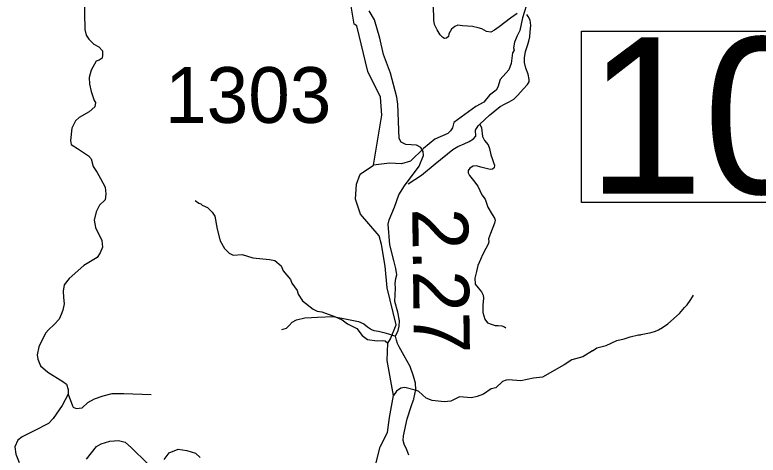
# Model space of a CAD drawing. Extents: x 1248224 to 1454986, y 825081 to 985870.
# Drawn here: x 1294097 to 1300750, y 896202 to 900147 of the extents above; entities that cross this region are included whole.
import ezdxf

# ---------------------------------------------------------------- set-up
doc = ezdxf.new("R2010")
doc.units = 0
for name, color, linetype in [('Exist Hydrographic Creek Single Shore', 7, 'Continuous'), ('Exist Hydrographic Misc Water Feature', 7, 'Continuous'), ('Exist Road Non-System Type 51', 7, 'Continuous'), ('Exist Road Secondary Mileage Hundredths English Label', 7, 'Continuous'), ('Exist Road Secondary Structure Standard Bridge Number Label', 7, 'Continuous'), ('Exist Road Secondary Type 51 Attributed', 7, 'Continuous'), ('Exist Road Secondary Type 51 Number Label', 7, 'Continuous')]:
    doc.layers.add(name, color=color, linetype=linetype)

msp = doc.modelspace()

# ---------------------------------------------------------------- linework, layer by layer
at = {"layer": 'Exist Hydrographic Creek Single Shore'}
msp.add_lwpolyline([(1297302.6, 896016.3), (1297366.2, 896276.8), (1297433.4, 896403.5), (1297451.4, 896540.4), (1297485, 896736.9), (1297430.8, 897049.6), (1297435.6, 897204.6), (1297459.2, 897243.4), (1297510.8, 897370), (1297428.2, 897701.6), (1297412.7, 897895.5), (1297379.9, 898089.8), (1297356.9, 898165.7), (1297190.7, 898359.8), (1297146.8, 898494.2), (1297154.6, 898631.2), (1297188.1, 898719), (1297306.6, 898801), (1297381.6, 899248.4), (1297368.5, 899409.5), (1297257.5, 899638.2), (1297159.5, 900047.3), (1297134.5, 900064.2), (1297090, 900336.6)], dxfattribs=at)
at = {"layer": 'Exist Hydrographic Misc Water Feature'}
for points in [[(1298690.1, 900285.8), (1298642, 900119.3), (1298617.2, 900007.4), (1298592.1, 899960.3), (1298570.6, 899902.4), (1298561.3, 899851), (1298564.8, 899831.2), (1298550.2, 899806.9), (1298540, 899711), (1298518.6, 899655.7), (1298440.3, 899567.8), (1298420.7, 899500), (1298403.9, 899472.4), (1298346.8, 899426), (1298293.2, 899363.1), (1298224.3, 899326.7), (1298026.5, 899181.3), (1298013.4, 899133.9), (1297996.7, 899106.4), (1297972, 899083.1), (1297854.8, 899033.7), (1297754.6, 898950.4), (1297639.7, 898834.5), (1297559.1, 898812.3), (1297451.3, 898819.4), (1297306.6, 898801)], [(1295711.8, 898484.1), (1295743.2, 898458.9), (1295763.1, 898454.4), (1295772.8, 898441.9), (1295820.3, 898421.2), (1295863.3, 898380.1), (1295886.4, 898343.5), (1295907.6, 898226.7), (1295935, 898121.9), (1295973.4, 898053), (1296016.4, 898011.9), (1296052, 897994.7), (1296132.3, 897998.8), (1296227.5, 897969), (1296375.4, 897955.4), (1296423.1, 897946.2), (1296482, 897896.6), (1296498.8, 897852), (1296564.9, 897774.3), (1296576.2, 897742.1), (1296622.7, 897677.1), (1296633.8, 897644.9), (1296670.4, 897583.5), (1296766.7, 897509.3), (1296804.3, 897492.2), (1296844.1, 897485.6), (1296967.1, 897442.1), (1297026.4, 897413), (1297073.7, 897379.3), (1297158.7, 897335.7), (1297205.1, 897274), (1297252.3, 897237), (1297340.1, 897227), (1297392.2, 897230), (1297412.1, 897225.5), (1297435.6, 897204.6)], [(1299267.3, 897135.8), (1299307.4, 897162.8), (1299388.4, 897182.9), (1299486, 897229.4), (1299550.5, 897242.6), (1299605, 897263), (1299679.6, 897278.8), (1299695.6, 897278.4), (1299701.6, 897282.2), (1299792.1, 897299.6), (1299832.5, 897312.4), (1299856.8, 897323.7), (1299893.4, 897344.6), (1299942.4, 897379.2), (1300047, 897470.1), (1300090.6, 897524.9), (1300115.3, 897548.1), (1300140.4, 897587.4), (1300148.6, 897595.2), (1300171.7, 897634.5)], [(1299267.3, 897135.8), (1299181.9, 897083.4), (1299083.2, 897055.8), (1299014, 897009.6), (1298819.2, 896900.3), (1298738.9, 896890.3), (1298626.1, 896867.2), (1298514.4, 896877.6), (1298494.3, 896874.7), (1298462, 896863.1), (1298400.6, 896804.4), (1298360.3, 896795.4), (1298293, 896749), (1298236.5, 896726.4), (1298184.1, 896716), (1298076.3, 896724.7), (1297999.3, 896686), (1297939.2, 896679.8), (1297831.4, 896692.7), (1297779.8, 896713.5), (1297713.1, 896771.4), (1297693.4, 896780), (1297588, 896808.4), (1297551.8, 896801.7), (1297513.2, 896774.6), (1297485, 896736.9)]]:
    msp.add_lwpolyline(points, dxfattribs=at)
at = {"layer": 'Exist Road Non-System Type 51'}
for points in [[(1294722.1, 900328.5), (1294722.1, 900125.3), (1294723.6, 900052.9), (1294723.6, 900016.7), (1294736.2, 899964.7), (1294758.3, 899928.5), (1294805.5, 899884.4), (1294847.9, 899859.2), (1294881, 899824.6), (1294881, 899786.8), (1294877.8, 899758.5), (1294852.7, 899739.6), (1294825.9, 899733.3), (1294780.3, 899649.8), (1294761.4, 899586.8), (1294764.5, 899527), (1294780.3, 899460.9), (1294808.6, 899379), (1294818, 899360.1), (1294811.7, 899322.3), (1294761.4, 899278.2), (1294673.3, 899227.8), (1294638.7, 899196.3), (1294607.2, 899130.2), (1294594.6, 899020), (1294600.9, 898985.3), (1294657.6, 898950.7), (1294755.1, 898884.5), (1294780.3, 898856.2), (1294799.2, 898786.9), (1294833.8, 898733.4), (1294865.2, 898679.8), (1294906.2, 898604.3), (1294912.4, 898544.4), (1294906.2, 898490.9), (1294855.8, 898440.5), (1294824.3, 898380.7), (1294808.6, 898308.2), (1294818, 898242.1), (1294874.7, 898125.6), (1294881, 898065.7), (1294862.1, 898015.4), (1294833.8, 897971.3), (1294714.2, 897902), (1294582, 897785.5), (1294538, 897728.8), (1294528.5, 897672.1), (1294531.7, 897615.4), (1294538, 897558.7), (1294525.4, 897502), (1294512.8, 897461.1), (1294493.9, 897420.2), (1294449.9, 897372.9), (1294399.5, 897325.7), (1294374.3, 897297.3), (1294333.4, 897218.6), (1294311.4, 897171.4), (1294295.7, 897102.1), (1294302, 897061.1), (1294327.1, 897001.3), (1294393.2, 896944.6), (1294525.4, 896862.7), (1294560, 896837.5), (1294575.7, 896790.3), (1294575.7, 896749.4)], [(1298593.8, 900159.7), (1298533.8, 900116.9), (1298433.1, 900039.8), (1298389, 900009), (1298357.2, 899991.8), (1298318.4, 899998.7), (1298276, 900021), (1298244.2, 900031.2), (1298193, 900041.5), (1298102.9, 900048.4), (1298060.6, 900053.5), (1298034.1, 900043.2), (1298004, 900017.5), (1297982.9, 899978.1), (1297977.6, 899952.4), (1297960.8, 899937.9), (1297943.1, 899934.4), (1297929, 899943), (1297902.5, 899968.7), (1297876, 900013.2), (1297853.1, 900061.2), (1297846, 900098.9), (1297846, 900145.2), (1297842.5, 900237.7)], [(1298258.3, 899167.7), (1298344.8, 899246.6), (1298442, 899325.4), (1298486.1, 899351.1), (1298521.4, 899366.5), (1298562, 899392.2), (1298599.1, 899428.2), (1298646.8, 899479.6), (1298686.5, 899523.3), (1298700.6, 899547.2), (1298700.6, 899567.8), (1298690.1, 899615.8), (1298670.6, 899670.6), (1298658.3, 899718.6), (1298658.3, 899761.4), (1298668.9, 899819.6), (1298685.6, 899871.9), (1298696.2, 899911.3), (1298706.8, 899950.7), (1298710.4, 899993.5), (1298713.9, 900050.1), (1298708.6, 900098.1), (1298692.7, 900132.3), (1298678.6, 900149.5)], [(1297618.2, 898632.3), (1297736.5, 898711.2), (1297858.4, 898812.2), (1298017.3, 898940.7), (1298063.2, 898968.1), (1298117.9, 898990.4), (1298162.1, 899012.7), (1298202.7, 899036.7), (1298222.1, 899060.7), (1298221.2, 899114.6), (1298244.2, 899152.3), (1298258.3, 899167.7)], [(1298258.3, 899167.7), (1298274.2, 899133.5), (1298283, 899058.1), (1298300.7, 899022.1), (1298332.5, 898981), (1298346.6, 898948.4), (1298357.2, 898893.6), (1298367.8, 898859.4), (1298381.9, 898825.1), (1298390.8, 898799.4), (1298387.2, 898775.4), (1298371.3, 898763.4), (1298350.1, 898761.7), (1298268.9, 898782.3), (1298230.1, 898794.3), (1298198.3, 898792.5), (1298170, 898773.7), (1298154.1, 898753.1), (1298155.9, 898732.6), (1298166.5, 898706.9), (1298201.8, 898664), (1298240.7, 898612.6), (1298276.9, 898534.7), (1298306.9, 898495.3), (1298331.6, 898423.3), (1298370.4, 898358.2), (1298389.9, 898324), (1298395.2, 898306.8), (1298391.6, 898279.4), (1298354.6, 898188.6), (1298337.8, 898139.8), (1298339.5, 898112.4), (1298334.2, 898091.8), (1298313.1, 898052.4), (1298286.6, 898002.7), (1298263.6, 897954.7), (1298240.7, 897901.6), (1298228.3, 897846.8), (1298214.2, 897786.8), (1298218.6, 897734.6), (1298243.3, 897702), (1298275.1, 897664.3), (1298289.2, 897635.2), (1298292.8, 897607.8), (1298285.7, 897544.4), (1298285.7, 897481), (1298303.3, 897421.1), (1298326.3, 897388.5), (1298359.9, 897374.8), (1298395.2, 897362.8), (1298423.4, 897362.8), (1298457, 897359.4), (1298479.9, 897350.8), (1298490.7, 897342.7)], [(1296486.4, 897326.8), (1296528.7, 897340.5), (1296553.5, 897362.8), (1296580, 897393.6), (1296618.8, 897414.2), (1296693, 897433.1), (1296753, 897434.8), (1296806, 897438.2), (1296947.2, 897443.3), (1297069.1, 897419.3), (1297173.3, 897398.8), (1297219.2, 897378.2), (1297254.5, 897350.8), (1297288, 897326.8), (1297311, 897318.3), (1297353.4, 897311.4), (1297399.3, 897299.4), (1297441.6, 897289.1), (1297505.2, 897268.6)], [(1294575.7, 896749.4), (1294522.2, 896645.4), (1294440.4, 896528.9), (1294399.5, 896484.8), (1294270.5, 896418.7), (1294163.5, 896365.2), (1294122.6, 896336.8), (1294097.4, 896277), (1294106.9, 896210.9), (1294135.2, 896135.3)], [(1294575.7, 896749.4), (1294612.1, 896644.2), (1294618.6, 896631.2), (1294644.8, 896620.2), (1294699.2, 896624.6), (1294751.5, 896674.8), (1294810.4, 896707.5), (1294888.8, 896733.7), (1294967.3, 896755.5), (1295074, 896753.3), (1295318.1, 896744.6)], [(1294739.4, 896166.8), (1294827.5, 896280.1), (1294868.4, 896302.2), (1294947.1, 896327.4), (1295025.7, 896333.7), (1295085.5, 896317.9), (1295142.2, 896267.5), (1295280.6, 896129)], [(1295434.8, 896163.6), (1295478.9, 896223.5), (1295557.5, 896254.9), (1295636.2, 896242.3), (1295714.9, 896220.3), (1295755.8, 896179.4)]]:
    msp.add_lwpolyline(points, dxfattribs=at)
at = {"layer": 'Exist Road Secondary Structure Standard Bridge Number Label'}
msp.add_lwpolyline([(1299168.9, 900002.2), (1302884.8, 900002.2), (1302884.8, 898465.8), (1299168.9, 898465.8)], close=True, dxfattribs=at)
at = {"layer": 'Exist Road Secondary Type 51 Attributed'}
msp.add_lwpolyline([(1297624.4, 896200.3), (1297605, 896250), (1297580.3, 896299.7), (1297573.2, 896334), (1297575, 896375.1), (1297608.5, 896527.6), (1297642.9, 896638.1), (1297665.6, 896697.6), (1297667, 896701.4), (1297668.5, 896705.1), (1297687.1, 896788.9), (1297683.6, 896847.1), (1297665.9, 896910.5), (1297634.1, 896996.2), (1297580.3, 897091.3), (1297536.1, 897173.5), (1297522.9, 897202.6), (1297512.3, 897231.7), (1297505.2, 897268.6), (1297529.1, 897317.4), (1297536.1, 897358.5), (1297539.7, 897404.8), (1297523.8, 897483.6), (1297499, 897577.8), (1297500.8, 897639.5), (1297504.3, 897697.8), (1297500.8, 897740.6), (1297507.9, 897783.4), (1297514.9, 897816), (1297507.9, 897874.2), (1297487.9, 897945.7), (1297453, 898086.7), (1297439.5, 898271), (1297447.2, 898309.4), (1297493.7, 898423.9), (1297532.5, 898534.5), (1297584.7, 898613.5), (1297714.6, 898792), (1297753.4, 898886.6), (1297751.4, 898921.5), (1297730.1, 898958.4), (1297693.3, 898977.8), (1297596.3, 898985.5), (1297555.6, 899006.9), (1297538.2, 899039.9), (1297524.6, 899346.4), (1297516.9, 899408), (1297458.7, 899625.3), (1297397, 899791.3), (1297364, 899938.8), (1297317.5, 900103.7), (1297269.2, 900184.4)], dxfattribs=at)

# ---------------------------------------------------------------- texts
at = {"layer": 'Exist Road Secondary Mileage Hundredths English Label'}
msp.add_text('2.27', height=500, rotation=270.75708, dxfattribs=at).set_placement((1297653.3, 898412.2))
at = {"layer": 'Exist Road Secondary Structure Standard Bridge Number Label'}
msp.add_text('105', height=1400, dxfattribs=at).set_placement((1299219.1, 898544.9))
at = {"layer": 'Exist Road Secondary Type 51 Number Label'}
msp.add_text('1303', height=500, dxfattribs=at).set_placement((1295442.3, 899178.7))

doc.saveas('drawing.dxf')
